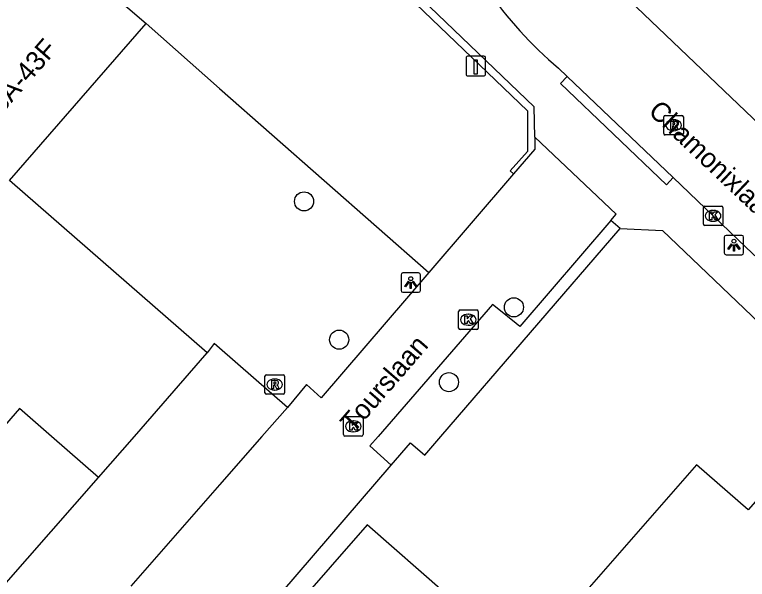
# Model space of a CAD drawing. Extents: x 158474 to 159560, y 388525 to 389605.
# Drawn here: x 158989.49 to 159027.05, y 388742.68 to 388771.61 of the extents above; entities that cross this region are included whole.
import ezdxf

# ---------------------------------------------------------------- set-up
doc = ezdxf.new("R2010")
doc.units = 0
for name, color, linetype in [('IMGEO_Boom', 7, 'Continuous'), ('IMGEO_Kolk', 7, 'Continuous'), ('IMGEO_Laadpaal', 7, 'Continuous'), ('IMGEO_Lichtpunt', 7, 'Continuous'), ('IMGEO_Muur', 7, 'Continuous'), ('IMGEO_Openbare_ruimte_label', 7, 'Continuous'), ('IMGEO_Pand', 7, 'Continuous'), ('IMGEO_Pand_nummerreeks', 7, 'Continuous'), ('IMGEO_Parkeervlak_open', 7, 'Continuous'), ('IMGEO_Rijbaan_lokaal_open', 7, 'Continuous'), ('IMGEO_Rioolput', 7, 'Continuous'), ('IMGEO_Voetpad_open', 7, 'Continuous')]:
    doc.layers.add(name, color=color, linetype=linetype)

msp = doc.modelspace()

# ---------------------------------------------------------------- linework, layer by layer
at = {"layer": 'IMGEO_Boom'}
for centre in [(159004.327, 388762.049), (159015.085, 388756.619), (159006.128, 388754.962), (159011.755, 388752.786)]:
    msp.add_circle(centre, 0.489, dxfattribs=at)
at = {"layer": 'IMGEO_Kolk'}
for p, q in [((159024.796, 388760.879), (159024.796, 388761.731)), ((159024.871, 388761.805), (159025.723, 388761.805)), ((159025.284, 388761.585), (159025.309, 388761.585)), ((159025.797, 388761.731), (159025.797, 388760.879)), ((159025.723, 388760.805), (159024.871, 388760.805)), ((159025.307, 388761.025), (159025.282, 388761.025)), ((159012.252, 388755.558), (159012.252, 388756.41)), ((159012.327, 388756.484), (159013.179, 388756.484)), ((159013.253, 388756.41), (159013.253, 388755.558)), ((159012.74, 388756.264), (159012.765, 388756.264)), ((159012.763, 388755.704), (159012.738, 388755.704)), ((159013.179, 388755.484), (159012.327, 388755.484)), ((159006.425, 388751.021), (159007.277, 388751.021)), ((159006.35, 388750.095), (159006.35, 388750.947)), ((159006.838, 388750.801), (159006.863, 388750.801)), ((159007.351, 388750.947), (159007.351, 388750.095)), ((159007.277, 388750.021), (159006.425, 388750.021)), ((159006.861, 388750.241), (159006.836, 388750.241))]:
    msp.add_line(p, q, dxfattribs=at)
for points in [[(159024.796, 388760.879), (159024.796, 388761.731)], [(159024.871, 388761.805), (159025.723, 388761.805)], [(159025.797, 388761.731), (159025.797, 388760.879)], [(159025.117, 388761.505), (159025.24, 388761.505), (159025.24, 388761.354), (159025.37, 388761.505), (159025.534, 388761.505), (159025.388, 388761.354), (159025.541, 388761.105), (159025.389, 388761.105), (159025.304, 388761.269), (159025.24, 388761.202), (159025.24, 388761.105), (159025.117, 388761.105), (159025.117, 388761.505)], [(159025.723, 388760.805), (159024.871, 388760.805)], [(159012.252, 388755.558), (159012.252, 388756.41)], [(159012.327, 388756.484), (159013.179, 388756.484)], [(159013.253, 388756.41), (159013.253, 388755.558)], [(159012.573, 388756.184), (159012.696, 388756.184), (159012.696, 388756.033), (159012.826, 388756.184), (159012.99, 388756.184), (159012.844, 388756.033), (159012.997, 388755.784), (159012.845, 388755.784), (159012.76, 388755.948), (159012.696, 388755.881), (159012.696, 388755.784), (159012.573, 388755.784), (159012.573, 388756.184)], [(159013.179, 388755.484), (159012.327, 388755.484)], [(159006.425, 388751.021), (159007.277, 388751.021)], [(159006.35, 388750.095), (159006.35, 388750.947)], [(159006.671, 388750.721), (159006.794, 388750.721), (159006.794, 388750.57), (159006.924, 388750.721), (159007.088, 388750.721), (159006.942, 388750.57), (159007.095, 388750.321), (159006.943, 388750.321), (159006.858, 388750.485), (159006.794, 388750.418), (159006.794, 388750.321), (159006.671, 388750.321), (159006.671, 388750.721)], [(159007.351, 388750.947), (159007.351, 388750.095)], [(159007.277, 388750.021), (159006.425, 388750.021)]]:
    msp.add_lwpolyline(points, dxfattribs=at)
for centre, start, end in [((159024.873, 388761.729), 91.552, 178.448), ((159024.873, 388761.729), 91.552, 178.448), ((159025.721, 388761.729), 1.552, 88.448), ((159025.721, 388761.729), 1.552, 88.448), ((159024.873, 388760.881), 181.552, 268.448), ((159024.873, 388760.881), 181.552, 268.448), ((159025.721, 388760.881), 271.552, 358.448), ((159025.721, 388760.881), 271.552, 358.448), ((159012.329, 388756.408), 91.552, 178.448), ((159012.329, 388756.408), 91.552, 178.448), ((159013.177, 388756.408), 1.552, 88.448), ((159013.177, 388756.408), 1.552, 88.448), ((159012.329, 388755.56), 181.552, 268.448), ((159012.329, 388755.56), 181.552, 268.448), ((159013.177, 388755.56), 271.552, 358.448), ((159013.177, 388755.56), 271.552, 358.448), ((159006.427, 388750.945), 91.552, 178.448), ((159006.427, 388750.945), 91.552, 178.448), ((159007.275, 388750.945), 1.552, 88.448), ((159007.275, 388750.945), 1.552, 88.448), ((159006.427, 388750.097), 181.552, 268.448), ((159006.427, 388750.097), 181.552, 268.448), ((159007.275, 388750.097), 271.552, 358.448), ((159007.275, 388750.097), 271.552, 358.448)]:
    msp.add_arc(centre, 0.0765, start, end, dxfattribs=at)
for centre, major_axis, ratio, start_param, end_param in [((159025.283, 388761.305), (-0.387, 0.002), 0.722429, 4.712389, 7.853982), ((159025.308, 388761.305), (-0.39, 0.002), 0.717154, 1.570796, 4.712389), ((159012.739, 388755.984), (-0.387, 0.002), 0.722429, 4.712389, 7.853982), ((159012.764, 388755.984), (-0.39, 0.002), 0.717154, 1.570796, 4.712389), ((159006.837, 388750.521), (-0.387, 0.002), 0.722429, 4.712389, 7.853982), ((159006.862, 388750.521), (-0.39, 0.002), 0.717154, 1.570796, 4.712389)]:
    msp.add_ellipse(centre, major_axis=major_axis, ratio=ratio, start_param=start_param, end_param=end_param, dxfattribs=at)
at = {"layer": 'IMGEO_Laadpaal'}
for p, q in [((159013.549, 388769.483), (159012.708, 388769.483)), ((159013.549, 388769.483), (159012.708, 388769.483)), ((159012.633, 388769.399), (159012.633, 388768.558)), ((159012.633, 388769.399), (159012.633, 388768.558)), ((159013.633, 388768.567), (159013.633, 388769.408)), ((159013.633, 388768.567), (159013.633, 388769.408)), ((159012.717, 388768.483), (159013.558, 388768.483)), ((159012.717, 388768.483), (159013.558, 388768.483))]:
    msp.add_line(p, q, dxfattribs=at)
msp.add_lwpolyline([(159013.048, 388769.296), (159013.208, 388769.296), (159013.208, 388768.563), (159013.048, 388768.563), (159013.048, 388769.296)], dxfattribs=at)
for centre, start, end in [((159012.711, 388769.405), 92.4484, 184.2845), ((159012.711, 388769.405), 92.4484, 184.2845), ((159013.555, 388769.405), 2.4484, 94.2845), ((159013.555, 388769.405), 2.4484, 94.2845), ((159012.711, 388768.561), 182.4484, 274.2845), ((159012.711, 388768.561), 182.4484, 274.2845), ((159013.555, 388768.561), 272.4484, 4.2845), ((159013.555, 388768.561), 272.4484, 4.2845)]:
    msp.add_arc(centre, 0.0779, start, end, dxfattribs=at)
at = {"layer": 'IMGEO_Lichtpunt'}
for p, q in [((159025.865, 388760.21), (159025.865, 388759.403)), ((159025.865, 388760.21), (159025.865, 388759.403)), ((159026.767, 388760.305), (159025.959, 388760.305)), ((159026.767, 388760.305), (159025.959, 388760.305)), ((159026.861, 388759.403), (159026.861, 388760.21)), ((159026.861, 388759.403), (159026.861, 388760.21)), ((159025.959, 388759.309), (159026.767, 388759.309)), ((159025.959, 388759.309), (159026.767, 388759.309)), ((159009.3, 388758.29), (159009.3, 388757.483)), ((159009.3, 388758.29), (159009.3, 388757.483)), ((159010.202, 388758.385), (159009.394, 388758.385)), ((159010.202, 388758.385), (159009.394, 388758.385)), ((159010.296, 388757.483), (159010.296, 388758.29)), ((159010.296, 388757.483), (159010.296, 388758.29)), ((159009.394, 388757.389), (159010.202, 388757.389)), ((159009.394, 388757.389), (159010.202, 388757.389))]:
    msp.add_line(p, q, dxfattribs=at)
for points in [[(159026.239, 388759.874), (159026.278, 388759.846), (159026.09, 388759.584), (159026.052, 388759.611), (159026.239, 388759.874)], [(159026.341, 388759.826), (159026.388, 388759.826), (159026.388, 388759.504), (159026.341, 388759.504), (159026.341, 388759.826)], [(159026.451, 388759.846), (159026.489, 388759.873), (159026.676, 388759.611), (159026.637, 388759.583), (159026.451, 388759.846)], [(159009.674, 388757.954), (159009.713, 388757.926), (159009.525, 388757.664), (159009.487, 388757.691), (159009.674, 388757.954)], [(159009.776, 388757.906), (159009.823, 388757.906), (159009.823, 388757.584), (159009.776, 388757.584), (159009.776, 388757.906)], [(159009.886, 388757.926), (159009.924, 388757.953), (159010.111, 388757.691), (159010.072, 388757.663), (159009.886, 388757.926)]]:
    msp.add_lwpolyline(points, dxfattribs=at)
for centre in [(159026.364, 388760.008), (159009.799, 388758.088)]:
    msp.add_circle(centre, 0.0994, dxfattribs=at)
for centre, start, end in [((159025.959, 388760.21), 90, 180), ((159025.959, 388760.21), 90, 180), ((159026.767, 388760.21), 0, 90), ((159026.767, 388760.21), 0, 90), ((159025.959, 388759.403), 180, 270), ((159025.959, 388759.403), 180, 270), ((159026.767, 388759.403), 270, 0), ((159026.767, 388759.403), 270, 360), ((159009.394, 388758.29), 90, 180), ((159009.394, 388758.29), 90, 180), ((159010.202, 388758.29), 0, 90), ((159010.202, 388758.29), 0, 90), ((159009.394, 388757.483), 180, 270), ((159009.394, 388757.483), 180, 270), ((159010.202, 388757.483), 270, 0), ((159010.202, 388757.483), 270, 360)]:
    msp.add_arc(centre, 0.0946, start, end, dxfattribs=at)
at = {"layer": 'IMGEO_Muur'}
for points in [[(159016.15, 388765.341), (159016.119, 388766.885), (159004.608, 388777.947)], [(159004.341, 388777.663), (159015.778, 388766.687), (159015.778, 388764.61), (159014.895, 388763.61), (159015.072, 388763.458)], [(159016.15, 388765.341), (159016.162, 388764.726), (159015.072, 388763.458)]]:
    msp.add_lwpolyline(points, dxfattribs=at)
at = {"layer": 'IMGEO_Pand'}
for points in [[(158993.793, 388747.893), (158991.376, 388750), (158989.734, 388751.431), (158988.744, 388750.296), (158984.975, 388753.581), (158984.305, 388754.164), (158985.241, 388755.237), (158977.183, 388762.261), (158982.487, 388768.347), (158981.403, 388769.293), (158985.211, 388773.663), (158986.354, 388772.667), (158989.826, 388776.651), (158988.672, 388777.657), (158989.947, 388779.12), (158992.61, 388782.174)], [(158998.133, 388777.131), (158994.351, 388772.792), (158996.229, 388771.155)], [(158999.362, 388754.283), (158989.225, 388763.119), (158996.229, 388771.155)], [(158993.793, 388747.893), (158995.629, 388750), (158999.362, 388754.283)], [(159037.306, 388746.524), (159034.425, 388749.045), (159034.32, 388748.925), (159033.092, 388750), (159031.558, 388751.342), (159030.384, 388750), (159027.089, 388746.235), (159024.448, 388748.546), (159015.603, 388738.438), (159007.562, 388745.475), (159001.992, 388739.111), (159006.048, 388735.562), (159005.044, 388734.415), (159009.336, 388730.659), (159010.325, 388731.789), (159016.379, 388726.491), (159023.453, 388734.575), (159024.568, 388733.599), (159028.355, 388737.927), (159027.25, 388738.894), (159030.744, 388742.887), (159032.658, 388741.213), (159037.306, 388746.524)]]:
    msp.add_lwpolyline(points, dxfattribs=at)
at = {"layer": 'IMGEO_Parkeervlak_open'}
for points in [[(158996.229, 388771.155), (159000, 388767.835), (159010.721, 388758.398)], [(159003.481, 388751.494), (159000, 388754.53), (158999.723, 388754.772), (158999.362, 388754.283)], [(158982.74, 388735.307), (158993.793, 388747.893)]]:
    msp.add_lwpolyline(points, dxfattribs=at)
at = {"layer": 'IMGEO_Rijbaan_lokaal_open'}
for points in [[(159045.388, 388749.165), (159044.415, 388750), (159042.993, 388751.391), (159019.504, 388773.791), (159018.088, 388775.372)], [(159017.378, 388768.872), (159017.823, 388768.447)], [(159017.823, 388768.447), (159023.248, 388763.264)], [(159020.052, 388761.067), (159020.33, 388761.391), (159016.15, 388765.341)], [(159015.072, 388763.458), (159010.721, 388758.398)], [(159023.248, 388763.264), (159026.969, 388759.708), (159037.24, 388750), (159040.067, 388747.327)], [(159020.052, 388761.067), (159015.395, 388755.637), (159015.204, 388755.79), (159014.228, 388756.575), (159013.988, 388756.768), (159008.12, 388750), (159007.702, 388749.518), (159008.795, 388748.524)], [(159010.721, 388758.398), (159005.198, 388751.974), (159004.454, 388752.669), (159003.481, 388751.494)], [(159003.481, 388751.494), (159002.171, 388750), (159000, 388747.526), (158995.449, 388742.338)], [(159000, 388738.293), (159008.795, 388748.524)]]:
    msp.add_lwpolyline(points, dxfattribs=at)
msp.add_arc((159030.705, 388784.699), 20.69, 199.4656, 229.9014, dxfattribs=at)
at = {"layer": 'IMGEO_Rioolput'}
for p, q in [((159022.845, 388766.449), (159023.697, 388766.449)), ((159022.77, 388765.523), (159022.77, 388766.375)), ((159023.258, 388766.229), (159023.283, 388766.229)), ((159023.771, 388766.375), (159023.771, 388765.523)), ((159023.281, 388765.669), (159023.256, 388765.669)), ((159023.697, 388765.449), (159022.845, 388765.449)), ((159002.325, 388752.236), (159002.325, 388753.088)), ((159002.4, 388753.162), (159003.252, 388753.162)), ((159002.813, 388752.942), (159002.838, 388752.942)), ((159003.326, 388753.088), (159003.326, 388752.236)), ((159003.252, 388752.162), (159002.4, 388752.162)), ((159002.836, 388752.382), (159002.811, 388752.382))]:
    msp.add_line(p, q, dxfattribs=at)
for points in [[(159022.845, 388766.449), (159023.697, 388766.449)], [(159022.77, 388765.523), (159022.77, 388766.375)], [(159023.359, 388766.147), (159023.107, 388766.149), (159023.107, 388765.749)], [(159023.285, 388766.068), (159023.231, 388766.068), (159023.231, 388765.987)], [(159023.771, 388766.375), (159023.771, 388765.523)], [(159023.107, 388765.749), (159023.231, 388765.749), (159023.231, 388765.911), (159023.242, 388765.911)], [(159023.231, 388765.987), (159023.283, 388765.987)], [(159023.289, 388765.882), (159023.36, 388765.749), (159023.5, 388765.749), (159023.435, 388765.875)], [(159023.697, 388765.449), (159022.845, 388765.449)], [(159002.325, 388752.236), (159002.325, 388753.088)], [(159002.4, 388753.162), (159003.252, 388753.162)], [(159003.326, 388753.088), (159003.326, 388752.236)], [(159002.914, 388752.86), (159002.662, 388752.862), (159002.662, 388752.462)], [(159002.662, 388752.462), (159002.786, 388752.462), (159002.786, 388752.624), (159002.797, 388752.624)], [(159002.84, 388752.781), (159002.786, 388752.781), (159002.786, 388752.7)], [(159002.786, 388752.7), (159002.838, 388752.7)], [(159002.844, 388752.595), (159002.915, 388752.462), (159003.055, 388752.462), (159002.99, 388752.588)], [(159003.252, 388752.162), (159002.4, 388752.162)]]:
    msp.add_lwpolyline(points, dxfattribs=at)
for centre, radius, start, end in [((159022.847, 388766.373), 0.0765, 91.552, 178.448), ((159022.847, 388766.373), 0.0765, 91.552, 178.448), ((159023.695, 388766.373), 0.0765, 1.552, 88.448), ((159023.695, 388766.373), 0.0765, 1.552, 88.448), ((159023.291, 388765.972), 0.0964, 77.0061, 93.1865), ((159023.305, 388766.029), 0.0378, 276.6634, 79.6772), ((159023.358, 388766.037), 0.109, 350.3612, 89.416), ((159023.241, 388765.858), 0.0533, 26.0293, 88.6989), ((159023.267, 388766.176), 0.19, 274.7715, 282.9687), ((159023.356, 388766.037), 0.112, 277.5842, 350.9817), ((159023.34, 388765.822), 0.108, 29.5134, 73.7905), ((159022.847, 388765.525), 0.0765, 181.552, 268.448), ((159022.847, 388765.525), 0.0765, 181.552, 268.448), ((159023.695, 388765.525), 0.0765, 271.552, 358.448), ((159023.695, 388765.525), 0.0765, 271.552, 358.448), ((159002.402, 388753.086), 0.0765, 91.552, 178.448), ((159002.402, 388753.086), 0.0765, 91.552, 178.448), ((159003.25, 388753.086), 0.0765, 1.552, 88.448), ((159003.25, 388753.086), 0.0765, 1.552, 88.448), ((159002.796, 388752.571), 0.0533, 26.0293, 88.6989), ((159002.822, 388752.889), 0.19, 274.7715, 282.9687), ((159002.846, 388752.685), 0.0964, 77.0061, 93.1865), ((159002.86, 388752.742), 0.0378, 276.6634, 79.6772), ((159002.913, 388752.75), 0.109, 350.3612, 89.416), ((159002.911, 388752.75), 0.112, 277.5842, 350.9817), ((159002.895, 388752.535), 0.108, 29.5134, 73.7905), ((159002.402, 388752.238), 0.0765, 181.552, 268.448), ((159002.402, 388752.238), 0.0765, 181.552, 268.448), ((159003.25, 388752.238), 0.0765, 271.552, 358.448), ((159003.25, 388752.238), 0.0765, 271.552, 358.448)]:
    msp.add_arc(centre, radius, start, end, dxfattribs=at)
for centre, major_axis, ratio, start_param, end_param in [((159023.257, 388765.949), (-0.387, 0.002), 0.722429, 4.712389, 7.853982), ((159023.282, 388765.949), (-0.39, 0.002), 0.717154, 1.570796, 4.712389), ((159002.812, 388752.662), (-0.387, 0.002), 0.722429, 4.712389, 7.853982), ((159002.837, 388752.662), (-0.39, 0.002), 0.717154, 1.570796, 4.712389)]:
    msp.add_ellipse(centre, major_axis=major_axis, ratio=ratio, start_param=start_param, end_param=end_param, dxfattribs=at)
at = {"layer": 'IMGEO_Voetpad_open'}
for points in [[(159023.248, 388763.264), (159022.905, 388762.901), (159017.48, 388768.084), (159017.823, 388768.447)], [(159020.525, 388760.662), (159020.052, 388761.067)], [(159008.795, 388748.524), (159009.78, 388749.669), (159010.514, 388749.043), (159011.339, 388750), (159020.525, 388760.662)], [(159020.525, 388760.662), (159022.695, 388760.564), (159033.754, 388750), (159037.306, 388746.524)]]:
    msp.add_lwpolyline(points, dxfattribs=at)

# ---------------------------------------------------------------- texts
at = {"layer": 'IMGEO_Openbare_ruimte_label'}
for s, rotation, p in [('Chamonixlaan', 316.5394, (159021.921, 388766.596)), ('Tourslaan', 49.0943, (159006.861, 388750.141))]:
    msp.add_text(s, height=1, rotation=rotation, dxfattribs=at).set_placement(p)
at = {"layer": 'IMGEO_Pand_nummerreeks'}
msp.add_text('43A-43F', height=1, rotation=48.9249, dxfattribs=at).set_placement((158988.354, 388765.955))

doc.saveas('drawing.dxf')
